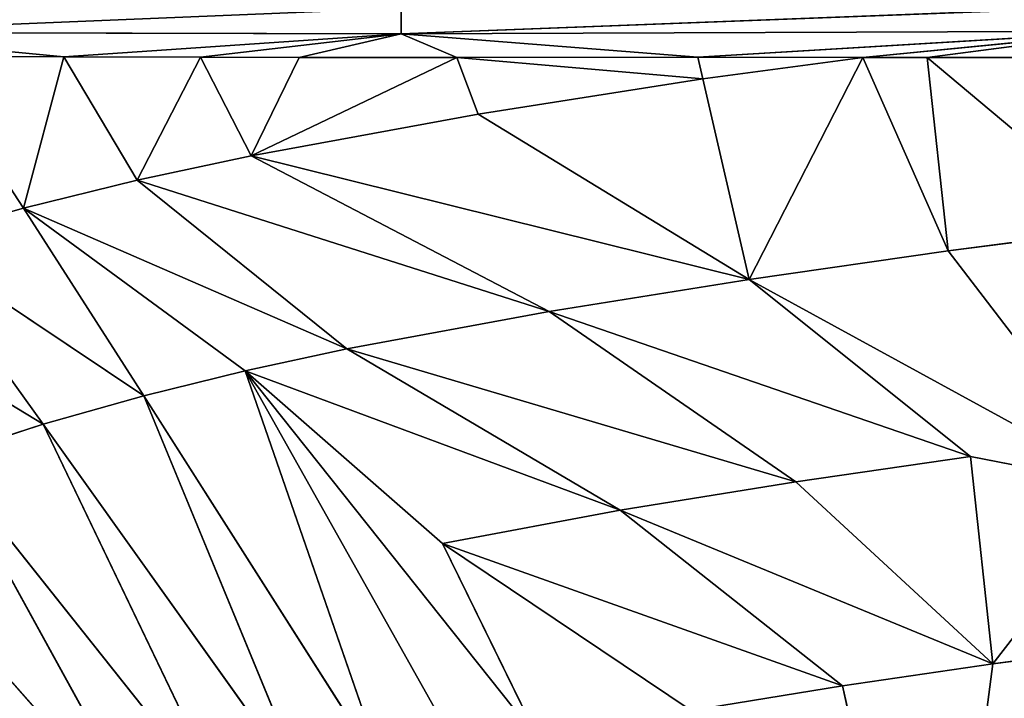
# Model space of a CAD drawing. Extents: x 0 to 605, y 0 to 400.
# Tile 566 of 656: x 263 to 298, y 244 to 268. Entities that reach past the tile are written whole.
import ezdxf

# ---------------------------------------------------------------- set-up
doc = ezdxf.new("R2010")
doc.units = 0
doc.header["$LTSCALE"] = 25.4
doc.layers.get('0').update_dxf_attribs({"linetype": 'CONTINUOUS'})

# ---------------------------------------------------------------- blocks, each defined once
blk = doc.blocks.new('ATLANTA610_-_S_STL')
at = {"color": 0}
for p, q in [((277.043, 27.843, 132.269), (277.045, 28.136, 131.367)), ((277.043, 27.843, 132.269), (277.045, 28.136, 131.367)), ((302.697, 28.13, 131.295), (277.043, 27.843, 132.269)), ((302.697, 28.13, 131.295), (277.043, 27.843, 132.269)), ((265.16, 27.786, 133.082), (256.237, 28.037, 132.225)), ((265.16, 27.786, 133.082), (256.237, 28.037, 132.225)), ((277.043, 27.843, 132.269), (256.237, 28.037, 132.225)), ((277.043, 27.843, 132.269), (256.237, 28.037, 132.225)), ((260.233, 27.841, 133.07), (265.16, 27.786, 133.082)), ((260.233, 27.841, 133.07), (263.738, 27.334, 138.409)), ((260.233, 27.841, 133.07), (265.16, 27.786, 133.082)), ((260.233, 27.841, 133.07), (263.738, 27.334, 138.409)), ((265.16, 27.786, 133.082), (277.043, 27.843, 132.269)), ((265.16, 27.786, 133.082), (277.043, 27.843, 132.269)), ((265.16, 27.786, 133.082), (269.968, 27.745, 133.097)), ((265.16, 27.786, 133.082), (269.968, 27.745, 133.097)), ((265.16, 27.786, 133.082), (267.744, 27.376, 137.432)), ((265.16, 27.786, 133.082), (267.744, 27.376, 137.432)), ((269.968, 27.745, 133.097), (277.043, 27.843, 132.269)), ((269.968, 27.745, 133.097), (277.043, 27.843, 132.269)), ((277.043, 27.843, 132.269), (273.447, 27.722, 133.103)), ((277.043, 27.843, 132.269), (273.447, 27.722, 133.103)), ((279.004, 27.696, 133.102), (277.043, 27.843, 132.269)), ((277.043, 27.843, 132.269), (302.697, 27.825, 132.186)), ((287.487, 27.674, 133.097), (277.043, 27.843, 132.269)), ((279.004, 27.696, 133.102), (277.043, 27.843, 132.269)), ((287.487, 27.674, 133.097), (277.043, 27.843, 132.269)), ((277.043, 27.843, 132.269), (302.697, 27.825, 132.186)), ((287.487, 27.674, 133.097), (302.697, 27.825, 132.186)), ((287.487, 27.674, 133.097), (302.697, 27.825, 132.186)), ((293.303, 27.666, 133.103), (302.697, 27.825, 132.186)), ((293.303, 27.666, 133.103), (302.697, 27.825, 132.186)), ((302.697, 27.825, 132.186), (295.566, 27.665, 133.106)), ((302.697, 27.825, 132.186), (295.566, 27.665, 133.106)), ((267.744, 27.376, 137.432), (271.76, 27.42, 136.571)), ((267.744, 27.376, 137.432), (271.76, 27.42, 136.571)), ((269.968, 27.745, 133.097), (273.447, 27.722, 133.103)), ((269.968, 27.745, 133.097), (273.447, 27.722, 133.103)), ((269.968, 27.745, 133.097), (271.76, 27.42, 136.571)), ((269.968, 27.745, 133.097), (271.76, 27.42, 136.571)), ((271.76, 27.42, 136.571), (273.447, 27.722, 133.103)), ((271.76, 27.42, 136.571), (273.447, 27.722, 133.103)), ((271.76, 27.42, 136.571), (279.004, 27.696, 133.102)), ((271.76, 27.42, 136.571), (279.004, 27.696, 133.102)), ((271.76, 27.42, 136.571), (279.755, 27.51, 135.103)), ((271.76, 27.42, 136.571), (279.755, 27.51, 135.103)), ((282.248, 26.93, 142.047), (271.76, 27.42, 136.571)), ((282.248, 26.93, 142.047), (271.76, 27.42, 136.571)), ((273.447, 27.722, 133.103), (279.004, 27.696, 133.102)), ((273.447, 27.722, 133.103), (279.004, 27.696, 133.102)), ((279.004, 27.696, 133.102), (287.487, 27.674, 133.097)), ((279.755, 27.51, 135.103), (279.004, 27.696, 133.102)), ((279.755, 27.51, 135.103), (279.004, 27.696, 133.102)), ((279.004, 27.696, 133.102), (287.487, 27.674, 133.097)), ((279.755, 27.51, 135.103), (287.663, 27.603, 133.854)), ((279.755, 27.51, 135.103), (287.663, 27.603, 133.854)), ((289.297, 27.001, 140.919), (279.755, 27.51, 135.103)), ((289.297, 27.001, 140.919), (279.755, 27.51, 135.103)), ((287.487, 27.674, 133.097), (293.303, 27.666, 133.103)), ((287.663, 27.603, 133.854), (287.487, 27.674, 133.097)), ((287.487, 27.674, 133.097), (293.303, 27.666, 133.103)), ((287.663, 27.603, 133.854), (287.487, 27.674, 133.097)), ((293.303, 27.666, 133.103), (287.663, 27.603, 133.854)), ((293.303, 27.666, 133.103), (287.663, 27.603, 133.854)), ((289.297, 27.001, 140.919), (287.663, 27.603, 133.854)), ((289.297, 27.001, 140.919), (287.663, 27.603, 133.854)), ((289.297, 27.001, 140.919), (293.303, 27.666, 133.103)), ((289.297, 27.001, 140.919), (293.303, 27.666, 133.103)), ((293.303, 27.666, 133.103), (295.566, 27.665, 133.106)), ((293.303, 27.666, 133.103), (295.566, 27.665, 133.106)), ((296.311, 27.073, 139.92), (293.303, 27.666, 133.103)), ((296.311, 27.073, 139.92), (293.303, 27.666, 133.103)), ((295.566, 27.665, 133.106), (312.375, 27.667, 133.102)), ((295.566, 27.665, 133.106), (312.375, 27.667, 133.102)), ((295.566, 27.665, 133.106), (302.697, 27.139, 139.083)), ((295.566, 27.665, 133.106), (302.697, 27.139, 139.083)), ((264.427, 26.767, 146.022), (255.822, 27.255, 140.796)), ((264.427, 26.767, 146.022), (255.822, 27.255, 140.796)), ((259.76, 27.294, 139.525), (263.738, 27.334, 138.409)), ((259.76, 27.294, 139.525), (263.738, 27.334, 138.409)), ((264.427, 26.767, 146.022), (259.76, 27.294, 139.525)), ((264.427, 26.767, 146.022), (259.76, 27.294, 139.525)), ((267.973, 26.798, 145.021), (259.76, 27.294, 139.525)), ((267.973, 26.798, 145.021), (259.76, 27.294, 139.525)), ((263.738, 27.334, 138.409), (267.744, 27.376, 137.432)), ((263.738, 27.334, 138.409), (267.744, 27.376, 137.432)), ((267.973, 26.798, 145.021), (263.738, 27.334, 138.409)), ((267.973, 26.798, 145.021), (263.738, 27.334, 138.409)), ((271.543, 26.829, 144.144), (263.738, 27.334, 138.409)), ((271.543, 26.829, 144.144), (263.738, 27.334, 138.409)), ((275.122, 26.862, 143.37), (267.744, 27.376, 137.432)), ((275.122, 26.862, 143.37), (267.744, 27.376, 137.432)), ((296.311, 27.073, 139.92), (289.297, 27.001, 140.919)), ((296.311, 27.073, 139.92), (289.297, 27.001, 140.919)), ((296.311, 27.073, 139.92), (302.697, 27.139, 139.083)), ((296.311, 27.073, 139.92), (302.697, 27.139, 139.083)), ((268.546, 25.928, 161.001), (257.455, 26.709, 148.449)), ((268.546, 25.928, 161.001), (257.455, 26.709, 148.449)), ((260.917, 26.738, 147.161), (264.427, 26.767, 146.022)), ((260.917, 26.738, 147.161), (264.427, 26.767, 146.022)), ((268.546, 25.928, 161.001), (260.917, 26.738, 147.161)), ((268.546, 25.928, 161.001), (260.917, 26.738, 147.161)), ((271.159, 25.943, 160.021), (260.917, 26.738, 147.161)), ((271.159, 25.943, 160.021), (260.917, 26.738, 147.161)), ((264.427, 26.767, 146.022), (267.973, 26.798, 145.021)), ((264.427, 26.767, 146.022), (267.973, 26.798, 145.021)), ((271.159, 25.943, 160.021), (264.427, 26.767, 146.022)), ((271.159, 25.943, 160.021), (264.427, 26.767, 146.022)), ((273.808, 25.958, 159.153), (264.427, 26.767, 146.022)), ((273.808, 25.958, 159.153), (264.427, 26.767, 146.022)), ((267.973, 26.798, 145.021), (271.543, 26.829, 144.144)), ((267.973, 26.798, 145.021), (271.543, 26.829, 144.144)), ((273.808, 25.958, 159.153), (267.973, 26.798, 145.021)), ((273.808, 25.958, 159.153), (267.973, 26.798, 145.021)), ((276.485, 25.974, 158.389), (267.973, 26.798, 145.021)), ((276.485, 25.974, 158.389), (267.973, 26.798, 145.021)), ((275.122, 26.862, 143.37), (271.543, 26.829, 144.144)), ((275.122, 26.862, 143.37), (271.543, 26.829, 144.144)), ((271.543, 26.829, 144.144), (278.496, 26.393, 150.222)), ((271.543, 26.829, 144.144), (278.496, 26.393, 150.222)), ((271.543, 26.829, 144.144), (281.881, 26.007, 157.124)), ((276.485, 25.974, 158.389), (271.543, 26.829, 144.144)), ((276.485, 25.974, 158.389), (271.543, 26.829, 144.144)), ((279.18, 25.99, 157.718), (271.543, 26.829, 144.144)), ((279.18, 25.99, 157.718), (271.543, 26.829, 144.144)), ((271.543, 26.829, 144.144), (281.881, 26.007, 157.124)), ((282.248, 26.93, 142.047), (275.122, 26.862, 143.37)), ((282.248, 26.93, 142.047), (275.122, 26.862, 143.37)), ((275.122, 26.862, 143.37), (284.75, 26.443, 149.05)), ((275.122, 26.862, 143.37), (284.75, 26.443, 149.05)), ((289.297, 27.001, 140.919), (282.248, 26.93, 142.047)), ((289.297, 27.001, 140.919), (282.248, 26.93, 142.047)), ((282.248, 26.93, 142.047), (290.936, 26.494, 148.048)), ((282.248, 26.93, 142.047), (290.936, 26.494, 148.048)), ((297.093, 26.547, 147.159), (289.297, 27.001, 140.919)), ((297.093, 26.547, 147.159), (289.297, 27.001, 140.919)), ((284.75, 26.443, 149.05), (278.496, 26.393, 150.222)), ((284.75, 26.443, 149.05), (278.496, 26.393, 150.222)), ((278.496, 26.393, 150.222), (287.26, 26.042, 156.106)), ((278.496, 26.393, 150.222), (287.26, 26.042, 156.106)), ((278.496, 26.393, 150.222), (281.881, 26.007, 157.124)), ((278.496, 26.393, 150.222), (281.881, 26.007, 157.124)), ((290.936, 26.494, 148.048), (284.75, 26.443, 149.05)), ((290.936, 26.494, 148.048), (284.75, 26.443, 149.05)), ((284.75, 26.443, 149.05), (292.581, 26.078, 155.236)), ((284.75, 26.443, 149.05), (292.581, 26.078, 155.236)), ((297.093, 26.547, 147.159), (290.936, 26.494, 148.048)), ((297.093, 26.547, 147.159), (290.936, 26.494, 148.048)), ((297.877, 26.114, 154.461), (290.936, 26.494, 148.048)), ((297.877, 26.114, 154.461), (290.936, 26.494, 148.048)), ((297.093, 26.547, 147.159), (302.697, 26.475, 148.252)), ((297.093, 26.547, 147.159), (297.877, 26.114, 154.461)), ((297.093, 26.547, 147.159), (302.697, 26.475, 148.252)), ((297.093, 26.547, 147.159), (297.877, 26.114, 154.461)), ((287.26, 26.042, 156.106), (292.581, 26.078, 155.236)), ((287.26, 26.042, 156.106), (292.581, 26.078, 155.236)), ((297.877, 26.114, 154.461), (292.581, 26.078, 155.236)), ((297.877, 26.114, 154.461), (292.581, 26.078, 155.236)), ((295.886, 25.484, 169.768), (292.581, 26.078, 155.236)), ((295.886, 25.484, 169.768), (292.581, 26.078, 155.236)), ((297.877, 26.114, 154.461), (302.697, 26.148, 153.81)), ((297.877, 26.114, 154.461), (302.697, 26.148, 153.81))]:
    blk.add_line(p, q, dxfattribs=at)
mesh = blk.add_polyface(dxfattribs=at)
corners = [(256.237, 28.037, 132.225), (277.045, 28.136, 131.367), (256.245, 28.33, 131.324), (277.043, 27.843, 132.269)]
mesh.append_faces([[corners[k] for k in face] for face in [(0, 1, 2), (1, 0, 3)]], dxfattribs={"vtx0": -1, "color": 0})
mesh = blk.add_polyface(dxfattribs=at)
corners = [(277.043, 27.843, 132.269), (302.697, 28.13, 131.295), (277.045, 28.136, 131.367)]
mesh.append_faces([[corners[k] for k in face] for face in [(0, 1, 2)]], dxfattribs={"color": 0})
mesh = blk.add_polyface(dxfattribs=at)
corners = [(277.043, 27.843, 132.269), (302.697, 27.825, 132.186), (302.697, 28.13, 131.295)]
mesh.append_faces([[corners[k] for k in face] for face in [(0, 1, 2)]], dxfattribs={"color": 0})
mesh = blk.add_polyface(dxfattribs=at)
corners = [(265.16, 27.786, 133.082), (256.237, 28.037, 132.225), (260.233, 27.841, 133.07)]
mesh.append_faces([[corners[k] for k in face] for face in [(0, 1, 2)]], dxfattribs={"color": 0})
mesh = blk.add_polyface(dxfattribs=at)
corners = [(265.16, 27.786, 133.082), (277.043, 27.843, 132.269), (256.237, 28.037, 132.225)]
mesh.append_faces([[corners[k] for k in face] for face in [(0, 1, 2)]], dxfattribs={"color": 0})
mesh = blk.add_polyface(dxfattribs=at)
corners = [(259.76, 27.294, 139.525), (260.233, 27.841, 133.07), (257.625, 27.877, 133.066), (263.738, 27.334, 138.409)]
mesh.append_faces([[corners[k] for k in face] for face in [(0, 1, 2), (1, 0, 3)]], dxfattribs={"vtx0": -1, "color": 0})
mesh = blk.add_polyface(dxfattribs=at)
corners = [(263.738, 27.334, 138.409), (265.16, 27.786, 133.082), (260.233, 27.841, 133.07), (267.744, 27.376, 137.432)]
mesh.append_faces([[corners[k] for k in face] for face in [(0, 1, 2), (1, 0, 3)]], dxfattribs={"vtx0": -1, "color": 0})
mesh = blk.add_polyface(dxfattribs=at)
corners = [(269.968, 27.745, 133.097), (277.043, 27.843, 132.269), (265.16, 27.786, 133.082)]
mesh.append_faces([[corners[k] for k in face] for face in [(0, 1, 2)]], dxfattribs={"color": 0})
mesh = blk.add_polyface(dxfattribs=at)
corners = [(267.744, 27.376, 137.432), (269.968, 27.745, 133.097), (265.16, 27.786, 133.082), (271.76, 27.42, 136.571)]
mesh.append_faces([[corners[k] for k in face] for face in [(0, 1, 2), (1, 0, 3)]], dxfattribs={"vtx0": -1, "color": 0})
mesh = blk.add_polyface(dxfattribs=at)
corners = [(273.447, 27.722, 133.103), (277.043, 27.843, 132.269), (269.968, 27.745, 133.097)]
mesh.append_faces([[corners[k] for k in face] for face in [(0, 1, 2)]], dxfattribs={"color": 0})
mesh = blk.add_polyface(dxfattribs=at)
corners = [(273.447, 27.722, 133.103), (279.004, 27.696, 133.102), (277.043, 27.843, 132.269)]
mesh.append_faces([[corners[k] for k in face] for face in [(0, 1, 2)]], dxfattribs={"color": 0})
mesh = blk.add_polyface(dxfattribs=at)
corners = [(279.004, 27.696, 133.102), (287.487, 27.674, 133.097), (277.043, 27.843, 132.269)]
mesh.append_faces([[corners[k] for k in face] for face in [(0, 1, 2)]], dxfattribs={"color": 0})
mesh = blk.add_polyface(dxfattribs=at)
corners = [(287.487, 27.674, 133.097), (302.697, 27.825, 132.186), (277.043, 27.843, 132.269)]
mesh.append_faces([[corners[k] for k in face] for face in [(0, 1, 2)]], dxfattribs={"color": 0})
mesh = blk.add_polyface(dxfattribs=at)
corners = [(293.303, 27.666, 133.103), (302.697, 27.825, 132.186), (287.487, 27.674, 133.097)]
mesh.append_faces([[corners[k] for k in face] for face in [(0, 1, 2)]], dxfattribs={"color": 0})
mesh = blk.add_polyface(dxfattribs=at)
corners = [(295.566, 27.665, 133.106), (302.697, 27.825, 132.186), (293.303, 27.666, 133.103)]
mesh.append_faces([[corners[k] for k in face] for face in [(0, 1, 2)]], dxfattribs={"color": 0})
mesh = blk.add_polyface(dxfattribs=at)
corners = [(295.566, 27.665, 133.106), (312.375, 27.667, 133.102), (302.697, 27.825, 132.186)]
mesh.append_faces([[corners[k] for k in face] for face in [(0, 1, 2)]], dxfattribs={"color": 0})
mesh = blk.add_polyface(dxfattribs=at)
corners = [(267.744, 27.376, 137.432), (282.248, 26.93, 142.047), (271.76, 27.42, 136.571), (275.122, 26.862, 143.37)]
mesh.append_faces([[corners[k] for k in face] for face in [(0, 1, 2), (1, 0, 3)]], dxfattribs={"vtx0": -1, "color": 0})
mesh = blk.add_polyface(dxfattribs=at)
corners = [(271.76, 27.42, 136.571), (273.447, 27.722, 133.103), (269.968, 27.745, 133.097)]
mesh.append_faces([[corners[k] for k in face] for face in [(0, 1, 2)]], dxfattribs={"color": 0})
mesh = blk.add_polyface(dxfattribs=at)
corners = [(271.76, 27.42, 136.571), (279.004, 27.696, 133.102), (273.447, 27.722, 133.103)]
mesh.append_faces([[corners[k] for k in face] for face in [(0, 1, 2)]], dxfattribs={"color": 0})
mesh = blk.add_polyface(dxfattribs=at)
corners = [(271.76, 27.42, 136.571), (279.755, 27.51, 135.103), (279.004, 27.696, 133.102)]
mesh.append_faces([[corners[k] for k in face] for face in [(0, 1, 2)]], dxfattribs={"color": 0})
mesh = blk.add_polyface(dxfattribs=at)
corners = [(271.76, 27.42, 136.571), (289.297, 27.001, 140.919), (279.755, 27.51, 135.103), (282.248, 26.93, 142.047)]
mesh.append_faces([[corners[k] for k in face] for face in [(0, 1, 2), (1, 0, 3)]], dxfattribs={"vtx0": -1, "color": 0})
mesh = blk.add_polyface(dxfattribs=at)
corners = [(279.004, 27.696, 133.102), (287.663, 27.603, 133.854), (287.487, 27.674, 133.097), (279.755, 27.51, 135.103)]
mesh.append_faces([[corners[k] for k in face] for face in [(0, 1, 2), (1, 0, 3)]], dxfattribs={"vtx0": -1, "color": 0})
mesh = blk.add_polyface(dxfattribs=at)
corners = [(289.297, 27.001, 140.919), (287.663, 27.603, 133.854), (279.755, 27.51, 135.103)]
mesh.append_faces([[corners[k] for k in face] for face in [(0, 1, 2)]], dxfattribs={"color": 0})
mesh = blk.add_polyface(dxfattribs=at)
corners = [(287.663, 27.603, 133.854), (293.303, 27.666, 133.103), (287.487, 27.674, 133.097)]
mesh.append_faces([[corners[k] for k in face] for face in [(0, 1, 2)]], dxfattribs={"color": 0})
mesh = blk.add_polyface(dxfattribs=at)
corners = [(289.297, 27.001, 140.919), (293.303, 27.666, 133.103), (287.663, 27.603, 133.854)]
mesh.append_faces([[corners[k] for k in face] for face in [(0, 1, 2)]], dxfattribs={"color": 0})
mesh = blk.add_polyface(dxfattribs=at)
corners = [(289.297, 27.001, 140.919), (296.311, 27.073, 139.92), (293.303, 27.666, 133.103)]
mesh.append_faces([[corners[k] for k in face] for face in [(0, 1, 2)]], dxfattribs={"color": 0})
mesh = blk.add_polyface(dxfattribs=at)
corners = [(296.311, 27.073, 139.92), (295.566, 27.665, 133.106), (293.303, 27.666, 133.103), (302.697, 27.139, 139.083)]
mesh.append_faces([[corners[k] for k in face] for face in [(0, 1, 2), (1, 0, 3)]], dxfattribs={"vtx0": -1, "color": 0})
mesh = blk.add_polyface(dxfattribs=at)
corners = [(302.697, 27.139, 139.083), (312.375, 27.667, 133.102), (295.566, 27.665, 133.106)]
mesh.append_faces([[corners[k] for k in face] for face in [(0, 1, 2)]], dxfattribs={"color": 0})
mesh = blk.add_polyface(dxfattribs=at)
corners = [(264.427, 26.767, 146.022), (259.76, 27.294, 139.525), (255.822, 27.255, 140.796)]
mesh.append_faces([[corners[k] for k in face] for face in [(0, 1, 2)]], dxfattribs={"color": 0})
mesh = blk.add_polyface(dxfattribs=at)
corners = [(260.917, 26.738, 147.161), (264.427, 26.767, 146.022), (255.822, 27.255, 140.796)]
mesh.append_faces([[corners[k] for k in face] for face in [(0, 1, 2)]], dxfattribs={"color": 0})
mesh = blk.add_polyface(dxfattribs=at)
corners = [(267.973, 26.798, 145.021), (263.738, 27.334, 138.409), (259.76, 27.294, 139.525)]
mesh.append_faces([[corners[k] for k in face] for face in [(0, 1, 2)]], dxfattribs={"color": 0})
mesh = blk.add_polyface(dxfattribs=at)
corners = [(264.427, 26.767, 146.022), (267.973, 26.798, 145.021), (259.76, 27.294, 139.525)]
mesh.append_faces([[corners[k] for k in face] for face in [(0, 1, 2)]], dxfattribs={"color": 0})
mesh = blk.add_polyface(dxfattribs=at)
corners = [(263.738, 27.334, 138.409), (275.122, 26.862, 143.37), (267.744, 27.376, 137.432), (271.543, 26.829, 144.144)]
mesh.append_faces([[corners[k] for k in face] for face in [(0, 1, 2), (1, 0, 3)]], dxfattribs={"vtx0": -1, "color": 0})
mesh = blk.add_polyface(dxfattribs=at)
corners = [(267.973, 26.798, 145.021), (271.543, 26.829, 144.144), (263.738, 27.334, 138.409)]
mesh.append_faces([[corners[k] for k in face] for face in [(0, 1, 2)]], dxfattribs={"color": 0})
mesh = blk.add_polyface(dxfattribs=at)
corners = [(296.311, 27.073, 139.92), (302.697, 26.475, 148.252), (302.697, 27.139, 139.083), (289.297, 27.001, 140.919), (297.093, 26.547, 147.159)]
mesh.append_faces([[corners[k] for k in face] for face in [(0, 1, 2), (1, 3, 4)]], dxfattribs={"vtx0": -1, "color": 0})
mesh.append_faces([[corners[k] for k in face] for face in [(1, 0, 3)]], dxfattribs={"vtx0": -1, "vtx2": -1, "color": 0})
mesh = blk.add_polyface(dxfattribs=at)
corners = [(265.978, 25.914, 162.102), (257.455, 26.709, 148.449), (254.054, 26.683, 149.898)]
mesh.append_faces([[corners[k] for k in face] for face in [(0, 1, 2)]], dxfattribs={"color": 0})
mesh = blk.add_polyface(dxfattribs=at)
corners = [(268.546, 25.928, 161.001), (260.917, 26.738, 147.161), (257.455, 26.709, 148.449)]
mesh.append_faces([[corners[k] for k in face] for face in [(0, 1, 2)]], dxfattribs={"color": 0})
mesh = blk.add_polyface(dxfattribs=at)
corners = [(265.978, 25.914, 162.102), (268.546, 25.928, 161.001), (257.455, 26.709, 148.449)]
mesh.append_faces([[corners[k] for k in face] for face in [(0, 1, 2)]], dxfattribs={"color": 0})
mesh = blk.add_polyface(dxfattribs=at)
corners = [(271.159, 25.943, 160.021), (264.427, 26.767, 146.022), (260.917, 26.738, 147.161)]
mesh.append_faces([[corners[k] for k in face] for face in [(0, 1, 2)]], dxfattribs={"color": 0})
mesh = blk.add_polyface(dxfattribs=at)
corners = [(268.546, 25.928, 161.001), (271.159, 25.943, 160.021), (260.917, 26.738, 147.161)]
mesh.append_faces([[corners[k] for k in face] for face in [(0, 1, 2)]], dxfattribs={"color": 0})
mesh = blk.add_polyface(dxfattribs=at)
corners = [(273.808, 25.958, 159.153), (267.973, 26.798, 145.021), (264.427, 26.767, 146.022)]
mesh.append_faces([[corners[k] for k in face] for face in [(0, 1, 2)]], dxfattribs={"color": 0})
mesh = blk.add_polyface(dxfattribs=at)
corners = [(271.159, 25.943, 160.021), (273.808, 25.958, 159.153), (264.427, 26.767, 146.022)]
mesh.append_faces([[corners[k] for k in face] for face in [(0, 1, 2)]], dxfattribs={"color": 0})
mesh = blk.add_polyface(dxfattribs=at)
corners = [(276.485, 25.974, 158.389), (271.543, 26.829, 144.144), (267.973, 26.798, 145.021)]
mesh.append_faces([[corners[k] for k in face] for face in [(0, 1, 2)]], dxfattribs={"color": 0})
mesh = blk.add_polyface(dxfattribs=at)
corners = [(273.808, 25.958, 159.153), (276.485, 25.974, 158.389), (267.973, 26.798, 145.021)]
mesh.append_faces([[corners[k] for k in face] for face in [(0, 1, 2)]], dxfattribs={"color": 0})
mesh = blk.add_polyface(dxfattribs=at)
corners = [(271.543, 26.829, 144.144), (284.75, 26.443, 149.05), (275.122, 26.862, 143.37), (278.496, 26.393, 150.222)]
mesh.append_faces([[corners[k] for k in face] for face in [(0, 1, 2), (1, 0, 3)]], dxfattribs={"vtx0": -1, "color": 0})
mesh = blk.add_polyface(dxfattribs=at)
corners = [(281.881, 26.007, 157.124), (278.496, 26.393, 150.222), (271.543, 26.829, 144.144)]
mesh.append_faces([[corners[k] for k in face] for face in [(0, 1, 2)]], dxfattribs={"color": 0})
mesh = blk.add_polyface(dxfattribs=at)
corners = [(276.485, 25.974, 158.389), (279.18, 25.99, 157.718), (271.543, 26.829, 144.144)]
mesh.append_faces([[corners[k] for k in face] for face in [(0, 1, 2)]], dxfattribs={"color": 0})
mesh = blk.add_polyface(dxfattribs=at)
corners = [(279.18, 25.99, 157.718), (281.881, 26.007, 157.124), (271.543, 26.829, 144.144)]
mesh.append_faces([[corners[k] for k in face] for face in [(0, 1, 2)]], dxfattribs={"color": 0})
mesh = blk.add_polyface(dxfattribs=at)
corners = [(275.122, 26.862, 143.37), (290.936, 26.494, 148.048), (282.248, 26.93, 142.047), (284.75, 26.443, 149.05)]
mesh.append_faces([[corners[k] for k in face] for face in [(0, 1, 2), (1, 0, 3)]], dxfattribs={"vtx0": -1, "color": 0})
mesh = blk.add_polyface(dxfattribs=at)
corners = [(282.248, 26.93, 142.047), (297.093, 26.547, 147.159), (289.297, 27.001, 140.919), (290.936, 26.494, 148.048)]
mesh.append_faces([[corners[k] for k in face] for face in [(0, 1, 2), (1, 0, 3)]], dxfattribs={"vtx0": -1, "color": 0})
mesh = blk.add_polyface(dxfattribs=at)
corners = [(263.466, 25.901, 163.33), (265.978, 25.914, 162.102), (254.054, 26.683, 149.898)]
mesh.append_faces([[corners[k] for k in face] for face in [(0, 1, 2)]], dxfattribs={"color": 0})
mesh = blk.add_polyface(dxfattribs=at)
corners = [(278.496, 26.393, 150.222), (292.581, 26.078, 155.236), (284.75, 26.443, 149.05), (287.26, 26.042, 156.106)]
mesh.append_faces([[corners[k] for k in face] for face in [(0, 1, 2), (1, 0, 3)]], dxfattribs={"vtx0": -1, "color": 0})
mesh = blk.add_polyface(dxfattribs=at)
corners = [(281.881, 26.007, 157.124), (287.26, 26.042, 156.106), (278.496, 26.393, 150.222)]
mesh.append_faces([[corners[k] for k in face] for face in [(0, 1, 2)]], dxfattribs={"color": 0})
mesh = blk.add_polyface(dxfattribs=at)
corners = [(284.75, 26.443, 149.05), (297.877, 26.114, 154.461), (290.936, 26.494, 148.048), (292.581, 26.078, 155.236)]
mesh.append_faces([[corners[k] for k in face] for face in [(0, 1, 2), (1, 0, 3)]], dxfattribs={"vtx0": -1, "color": 0})
mesh = blk.add_polyface(dxfattribs=at)
corners = [(297.877, 26.114, 154.461), (297.093, 26.547, 147.159), (290.936, 26.494, 148.048)]
mesh.append_faces([[corners[k] for k in face] for face in [(0, 1, 2)]], dxfattribs={"color": 0})
mesh = blk.add_polyface(dxfattribs=at)
corners = [(297.877, 26.114, 154.461), (302.697, 26.475, 148.252), (297.093, 26.547, 147.159), (302.697, 26.148, 153.81)]
mesh.append_faces([[corners[k] for k in face] for face in [(0, 1, 2), (1, 0, 3)]], dxfattribs={"vtx0": -1, "color": 0})
mesh = blk.add_polyface(dxfattribs=at)
corners = [(295.886, 25.484, 169.768), (292.581, 26.078, 155.236), (287.26, 26.042, 156.106)]
mesh.append_faces([[corners[k] for k in face] for face in [(0, 1, 2)]], dxfattribs={"color": 0})
mesh = blk.add_polyface(dxfattribs=at)
corners = [(297.877, 26.114, 154.461), (295.886, 25.484, 169.768), (302.697, 26.148, 153.81), (292.581, 26.078, 155.236)]
mesh.append_faces([[corners[k] for k in face] for face in [(0, 1, 2), (1, 0, 3)]], dxfattribs={"vtx0": -1, "color": 0})
mesh = blk.add_polyface(dxfattribs=at)
corners = [(295.886, 25.484, 169.768), (302.697, 25.684, 163.882), (302.697, 26.148, 153.81)]
mesh.append_faces([[corners[k] for k in face] for face in [(0, 1, 2)]], dxfattribs={"color": 0})

msp = doc.modelspace()

# ---------------------------------------------------------------- block references
at = {"color": 254, "extrusion": (0, -1, 5.55112e-17)}
msp.add_blockref('ATLANTA610_-_S_STL', (-0.269, -0.066, -399.883), dxfattribs=at)

doc.saveas('drawing.dxf')
